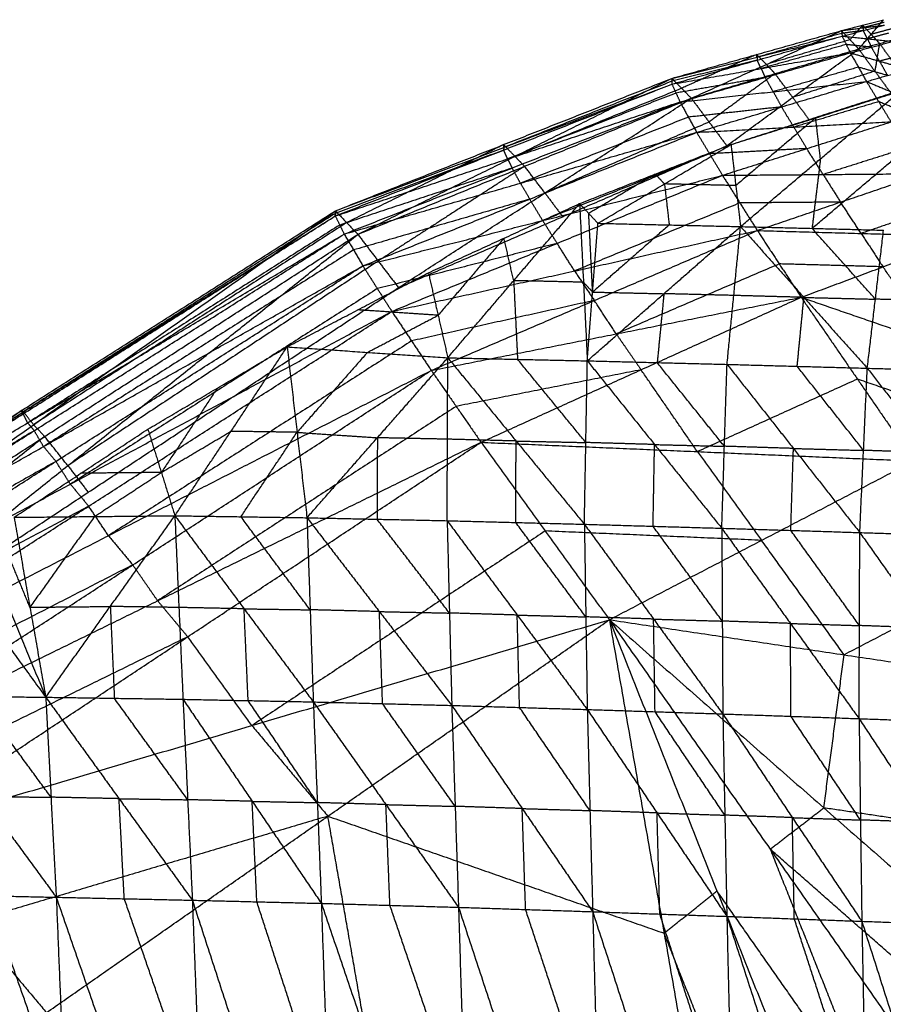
# Model space of a CAD drawing. Header units: millimetres. Extents: x -106 to 110, y -96 to 120.
# Tile 380 of 656: x -66.03 to -60.38, y 91.94 to 98.39. Entities that reach past the tile are written whole.
import ezdxf

# ---------------------------------------------------------------- set-up
doc = ezdxf.new("R2010")
doc.units = ezdxf.units.MM
doc.header["$MEASUREMENT"] = 0
doc.layers.add('Default', color=7, linetype='Continuous', true_color=0x000000)

msp = doc.modelspace()

# ---------------------------------------------------------------- linework, layer by layer
at = {"layer": 'Default'}
for points in [[(-60.6581, 98.3183, 12.8695), (-60.5202, 98.3541, 12.9201), (-60.3822, 98.3898, 12.9707)], [(-60.5458, 98.1982, 12.425), (-60.464, 98.294, 12.6978), (-60.3822, 98.3898, 12.9707)], [(-60.3795, 98.3723, 13.0855), (-60.4485, 98.3544, 13.0602), (-60.5175, 98.3366, 13.0349)], [(-61.7676, 98.0056, 12.4833), (-61.2129, 98.162, 12.6764), (-60.6581, 98.3183, 12.8695)], [(-61.6405, 97.8758, 11.963), (-61.1493, 98.0971, 12.4162), (-60.6581, 98.3183, 12.8695)], [(-60.6559, 98.3003, 12.9915), (-60.9333, 98.2222, 12.8949), (-61.2107, 98.144, 12.7983)], [(-60.6581, 98.3183, 12.8695), (-60.5175, 98.3366, 13.0349), (-60.3769, 98.3548, 13.2002)], [(-60.6581, 98.3183, 12.8695), (-60.6559, 98.3003, 12.9915), (-60.6537, 98.2823, 13.1134)], [(-60.6581, 98.3183, 12.8695), (-60.602, 98.2583, 12.6472), (-60.5458, 98.1982, 12.425)], [(-60.5153, 98.3185, 13.1568), (-60.5856, 98.3094, 13.0741), (-60.6559, 98.3003, 12.9915)], [(-60.6537, 98.2823, 13.1134), (-60.5153, 98.3185, 13.1568), (-60.3769, 98.3548, 13.2002)], [(-60.5202, 98.3541, 12.9201), (-60.5611, 98.3062, 12.7837), (-60.602, 98.2583, 12.6472)], [(-60.464, 98.294, 12.6978), (-60.4921, 98.324, 12.809), (-60.5202, 98.3541, 12.9201)], [(-60.5175, 98.3366, 13.0349), (-60.5188, 98.3453, 12.9775), (-60.5202, 98.3541, 12.9201)], [(-60.5175, 98.3366, 13.0349), (-60.5164, 98.3275, 13.0958), (-60.5153, 98.3185, 13.1568)], [(-60.4886, 98.2648, 13.2691), (-60.502, 98.2916, 13.2129), (-60.5153, 98.3185, 13.1568)], [(-60.3503, 98.301, 13.3125), (-60.4194, 98.2829, 13.2908), (-60.4886, 98.2648, 13.2691)], [(-60.3277, 98.3305, 12.7584), (-60.3958, 98.3123, 12.7281), (-60.464, 98.294, 12.6978)], [(-60.464, 98.294, 12.6978), (-60.4368, 98.2643, 12.5917), (-60.4095, 98.2347, 12.4855)], [(-61.7676, 98.0056, 12.4833), (-61.2107, 98.144, 12.7983), (-60.6537, 98.2823, 13.1134)], [(-61.767, 97.9679, 12.7825), (-61.2103, 98.1251, 12.9479), (-60.6537, 98.2823, 13.1134)], [(-60.6271, 98.2274, 13.2339), (-60.9054, 98.1488, 13.1512), (-61.1838, 98.0702, 13.0684)], [(-60.602, 98.2583, 12.6472), (-60.8756, 98.1777, 12.5317), (-61.1493, 98.0971, 12.4162)], [(-60.6537, 98.2823, 13.1134), (-60.6271, 98.2274, 13.2339), (-60.6005, 98.1725, 13.3544)], [(-60.6537, 98.2823, 13.1134), (-60.4886, 98.2648, 13.2691), (-60.3236, 98.2472, 13.4247)], [(-60.4621, 98.2098, 13.3896), (-60.5446, 98.2186, 13.3117), (-60.6271, 98.2274, 13.2339)], [(-60.6005, 98.1725, 13.3544), (-60.4621, 98.2098, 13.3896), (-60.3236, 98.2472, 13.4247)], [(-60.5458, 98.1982, 12.425), (-60.4095, 98.2347, 12.4855), (-60.2732, 98.2712, 12.5461)], [(-60.4886, 98.2648, 13.2691), (-60.4754, 98.2373, 13.3293), (-60.4621, 98.2098, 13.3896)], [(-60.4095, 98.2347, 12.4855), (-60.4247, 98.1439, 12.3654), (-60.4399, 98.0531, 12.2452)], [(-60.3035, 98.0897, 12.3058), (-60.3565, 98.1622, 12.3957), (-60.4095, 98.2347, 12.4855)], [(-61.767, 97.9679, 12.7825), (-61.1838, 98.0702, 13.0684), (-60.6005, 98.1725, 13.3544)], [(-61.7143, 97.8513, 13.0874), (-61.1574, 98.0119, 13.2209), (-60.6005, 98.1725, 13.3544)], [(-61.6405, 97.8758, 11.963), (-61.0932, 98.037, 12.194), (-60.5458, 98.1982, 12.425)], [(-61.4084, 97.5642, 11.5693), (-60.9771, 97.8812, 11.9971), (-60.5458, 98.1982, 12.425)], [(-60.6005, 98.1725, 13.3544), (-60.5476, 98.079, 13.4648), (-60.4948, 97.9855, 13.5751)], [(-60.6005, 98.1725, 13.3544), (-60.4096, 98.1182, 13.491), (-60.2186, 98.0639, 13.6276)], [(-60.5458, 98.1982, 12.425), (-60.4399, 98.0531, 12.2452), (-60.3339, 97.9081, 12.0655)], [(-60.4096, 98.1182, 13.491), (-60.4358, 98.164, 13.4403), (-60.4621, 98.2098, 13.3896)], [(-61.2103, 98.1251, 12.9479), (-61.4888, 98.0559, 12.7904), (-61.7673, 97.9868, 12.6329)], [(-61.2129, 98.162, 12.6764), (-61.4585, 98.0514, 12.4497), (-61.7041, 97.9407, 12.2231)], [(-61.1493, 98.0971, 12.4162), (-61.1811, 98.1295, 12.5463), (-61.2129, 98.162, 12.6764)], [(-61.2107, 98.144, 12.7983), (-61.2118, 98.153, 12.7374), (-61.2129, 98.162, 12.6764)], [(-61.2107, 98.144, 12.7983), (-61.2105, 98.1345, 12.8731), (-61.2103, 98.1251, 12.9479)], [(-61.1838, 98.0702, 13.0684), (-61.197, 98.0976, 13.0082), (-61.2103, 98.1251, 12.9479)], [(-60.2711, 98.1555, 13.5261), (-60.3403, 98.1369, 13.5086), (-60.4096, 98.1182, 13.491)], [(-60.4096, 98.1182, 13.491), (-60.3831, 98.0714, 13.5462), (-60.3567, 98.0247, 13.6013)], [(-61.0932, 98.037, 12.194), (-61.3088, 97.8785, 11.9801), (-61.5244, 97.72, 11.7661)], [(-61.1838, 98.0702, 13.0684), (-61.1706, 98.041, 13.1447), (-61.1574, 98.0119, 13.2209)], [(-61.1493, 98.0971, 12.4162), (-61.1212, 98.067, 12.3051), (-61.0932, 98.037, 12.194)], [(-60.5476, 98.079, 13.4648), (-60.8261, 97.9987, 13.398), (-61.1045, 97.9184, 13.3312)], [(-60.9771, 97.8812, 11.9971), (-61.0351, 97.9591, 12.0955), (-61.0932, 98.037, 12.194)], [(-60.4399, 98.0531, 12.2452), (-60.7085, 97.9672, 12.1212), (-60.9771, 97.8812, 11.9971)], [(-60.3567, 98.0247, 13.6013), (-60.4522, 98.0519, 13.533), (-60.5476, 98.079, 13.4648)], [(-60.4948, 97.9855, 13.5751), (-60.3567, 98.0247, 13.6013), (-60.2186, 98.0639, 13.6276)], [(-63.9685, 97.1385, 11.8915), (-62.8681, 97.572, 12.1874), (-61.7676, 98.0056, 12.4833)], [(-63.8217, 96.9845, 11.2488), (-62.7947, 97.4951, 11.866), (-61.7676, 98.0056, 12.4833)], [(-61.7673, 97.9868, 12.6329), (-62.3175, 97.77, 12.4849), (-62.8678, 97.5532, 12.337)], [(-61.7676, 98.0056, 12.4833), (-61.7673, 97.9868, 12.6329), (-61.767, 97.9679, 12.7825)], [(-61.7676, 98.0056, 12.4833), (-61.7041, 97.9407, 12.2231), (-61.6405, 97.8758, 11.963)], [(-61.1574, 98.0119, 13.2209), (-61.449, 97.9608, 13.0779), (-61.7407, 97.9096, 12.9349)], [(-61.7143, 97.8513, 13.0874), (-61.1045, 97.9184, 13.3312), (-60.4948, 97.9855, 13.5751)], [(-61.6051, 97.6525, 13.3768), (-61.0499, 97.819, 13.4759), (-60.4948, 97.9855, 13.5751)], [(-61.1045, 97.9184, 13.3312), (-61.131, 97.9652, 13.2761), (-61.1574, 98.0119, 13.2209)], [(-60.4948, 97.9855, 13.5751), (-60.4146, 97.8534, 13.6658), (-60.3344, 97.7212, 13.7565)], [(-60.4948, 97.9855, 13.5751), (-60.2774, 97.895, 13.6831), (-60.0601, 97.8045, 13.7912)], [(-63.9694, 97.1051, 12.279), (-62.8682, 97.5365, 12.5307), (-61.767, 97.9679, 12.7825)], [(-63.9685, 97.1385, 11.8915), (-62.8678, 97.5532, 12.337), (-61.767, 97.9679, 12.7825)], [(-61.7407, 97.9096, 12.9349), (-62.2913, 97.6939, 12.8091), (-62.8419, 97.4782, 12.6832)], [(-61.7041, 97.9407, 12.2231), (-62.2494, 97.7179, 12.0446), (-62.7947, 97.4951, 11.866)], [(-61.767, 97.9679, 12.7825), (-61.7407, 97.9096, 12.9349), (-61.7143, 97.8513, 13.0874)], [(-61.4084, 97.5642, 11.5693), (-60.8711, 97.7361, 11.8174), (-60.3339, 97.9081, 12.0655)], [(-61.3807, 97.5723, 11.5832), (-60.8268, 97.7473, 11.8412), (-60.273, 97.9223, 12.0992)], [(-61.3185, 97.0356, 10.5996), (-60.7957, 97.4789, 11.3494), (-60.273, 97.9223, 12.0992)], [(-61.1045, 97.9184, 13.3312), (-61.0772, 97.8687, 13.4036), (-61.0499, 97.819, 13.4759)], [(-63.9694, 97.1051, 12.279), (-62.8419, 97.4782, 12.6832), (-61.7143, 97.8513, 13.0874)], [(-63.9114, 96.9865, 12.6856), (-62.8129, 97.4189, 12.8865), (-61.7143, 97.8513, 13.0874)], [(-63.8217, 96.9845, 11.2488), (-62.7311, 97.4302, 11.6059), (-61.6405, 97.8758, 11.963)], [(-63.5556, 96.6357, 10.7985), (-62.5981, 97.2557, 11.3807), (-61.6405, 97.8758, 11.963)], [(-61.7143, 97.8513, 13.0874), (-61.6597, 97.7519, 13.2321), (-61.6051, 97.6525, 13.3768)], [(-61.6405, 97.8758, 11.963), (-61.5244, 97.72, 11.7661), (-61.4084, 97.5642, 11.5693)], [(-60.9771, 97.8812, 11.9971), (-60.9241, 97.8087, 11.9073), (-60.8711, 97.7361, 11.8174)], [(-60.4146, 97.8534, 13.6658), (-60.6922, 97.7701, 13.6162), (-60.9698, 97.6869, 13.5666)], [(-60.1972, 97.7629, 13.7739), (-60.3059, 97.8081, 13.7198), (-60.4146, 97.8534, 13.6658)], [(-61.0499, 97.819, 13.4759), (-61.3548, 97.7855, 13.354), (-61.6597, 97.7519, 13.2321)], [(-60.9698, 97.6869, 13.5666), (-61.0099, 97.753, 13.5213), (-61.0499, 97.819, 13.4759)], [(-61.6597, 97.7519, 13.2321), (-62.209, 97.5357, 13.1316), (-62.7583, 97.3195, 13.0312)], [(-61.5244, 97.72, 11.7661), (-62.0612, 97.4879, 11.5734), (-62.5981, 97.2557, 11.3807)], [(-61.6051, 97.6525, 13.3768), (-60.9698, 97.6869, 13.5666), (-60.3344, 97.7212, 13.7565)], [(-61.4369, 97.3712, 13.6271), (-60.8856, 97.5462, 13.6918), (-60.3344, 97.7212, 13.7565)], [(-60.8268, 97.7473, 11.8412), (-61.0882, 97.5256, 11.4663), (-61.3496, 97.3039, 11.0914)], [(-60.7957, 97.4789, 11.3494), (-60.8113, 97.6131, 11.5953), (-60.8268, 97.7473, 11.8412)], [(-63.9114, 96.9865, 12.6856), (-62.7583, 97.3195, 13.0312), (-61.6051, 97.6525, 13.3768)], [(-63.7892, 96.7785, 13.0837), (-62.6972, 97.2155, 13.2302), (-61.6051, 97.6525, 13.3768)], [(-61.6051, 97.6525, 13.3768), (-61.521, 97.5119, 13.5019), (-61.4369, 97.3712, 13.6271)], [(-60.9698, 97.6869, 13.5666), (-60.9277, 97.6165, 13.6292), (-60.8856, 97.5462, 13.6918)], [(-62.8682, 97.5365, 12.5307), (-63.4186, 97.3291, 12.308), (-63.969, 97.1218, 12.0852)], [(-62.8681, 97.572, 12.1874), (-63.3816, 97.3168, 11.8787), (-63.8951, 97.0615, 11.5701)], [(-63.5556, 96.6357, 10.7985), (-62.482, 97.0999, 11.1839), (-61.4084, 97.5642, 11.5693)], [(-62.8678, 97.5532, 12.337), (-62.868, 97.5448, 12.4339), (-62.8682, 97.5365, 12.5307)], [(-62.8419, 97.4782, 12.6832), (-62.855, 97.5073, 12.607), (-62.8682, 97.5365, 12.5307)], [(-62.7947, 97.4951, 11.866), (-62.8314, 97.5336, 12.0267), (-62.8681, 97.572, 12.1874)], [(-62.8678, 97.5532, 12.337), (-62.8679, 97.5626, 12.2622), (-62.8681, 97.572, 12.1874)], [(-62.3713, 97.1859, 11.1898), (-61.876, 97.3791, 11.3865), (-61.3807, 97.5723, 11.5832)], [(-62.2515, 97.0571, 10.9427), (-61.8161, 97.3147, 11.2629), (-61.3807, 97.5723, 11.5832)], [(-60.8856, 97.5462, 13.6918), (-61.2033, 97.529, 13.5969), (-61.521, 97.5119, 13.5019)], [(-61.3807, 97.5723, 11.5832), (-61.3496, 97.3039, 11.0914), (-61.3185, 97.0356, 10.5996)], [(-60.778, 97.3765, 13.7536), (-60.8318, 97.4614, 13.7227), (-60.8856, 97.5462, 13.6918)], [(-60.2268, 97.5515, 13.8183), (-60.5024, 97.464, 13.7859), (-60.778, 97.3765, 13.7536)], [(-62.8419, 97.4782, 12.6832), (-62.8274, 97.4486, 12.7848), (-62.8129, 97.4189, 12.8865)], [(-62.7947, 97.4951, 11.866), (-62.7629, 97.4626, 11.7359), (-62.7311, 97.4302, 11.6059)], [(-61.521, 97.5119, 13.5019), (-62.067, 97.2933, 13.4287), (-62.613, 97.0748, 13.3554)], [(-60.7957, 97.4789, 11.3494), (-60.8233, 97.2514, 10.8896), (-60.8508, 97.0238, 10.4298)], [(-60.8508, 97.0238, 10.4298), (-60.5894, 97.2455, 10.8047), (-60.328, 97.4672, 11.1796)], [(-62.8129, 97.4189, 12.8865), (-63.3766, 97.2323, 12.6844), (-63.9404, 97.0458, 12.4823)], [(-62.7311, 97.4302, 11.6059), (-63.2099, 97.1201, 11.3148), (-63.6887, 96.8101, 11.0236)], [(-62.7583, 97.3195, 13.0312), (-62.7856, 97.3692, 12.9588), (-62.8129, 97.4189, 12.8865)], [(-62.5981, 97.2557, 11.3807), (-62.6646, 97.343, 11.4933), (-62.7311, 97.4302, 11.6059)], [(-63.7892, 96.7785, 13.0837), (-62.613, 97.0748, 13.3554), (-61.4369, 97.3712, 13.6271)], [(-63.5997, 96.4803, 13.4426), (-62.5183, 96.9257, 13.5348), (-61.4369, 97.3712, 13.6271)], [(-61.876, 97.3791, 11.3865), (-62.0937, 97.2503, 11.2263), (-62.3114, 97.1215, 11.0662)], [(-61.8161, 97.3147, 11.2629), (-61.846, 97.3469, 11.3247), (-61.876, 97.3791, 11.3865)], [(-61.4369, 97.3712, 13.6271), (-60.778, 97.3765, 13.7536), (-60.1192, 97.3818, 13.8801)], [(-61.4369, 97.3712, 13.6271), (-61.3228, 97.1904, 13.721), (-61.2087, 97.0096, 13.815)], [(-61.2087, 97.0096, 13.815), (-60.6639, 97.1957, 13.8475), (-60.1192, 97.3818, 13.8801)], [(-60.778, 97.3765, 13.7536), (-60.721, 97.2861, 13.8006), (-60.6639, 97.1957, 13.8475)], [(-62.7583, 97.3195, 13.0312), (-62.7277, 97.2675, 13.1307), (-62.6972, 97.2155, 13.2302)], [(-61.8161, 97.3147, 11.2629), (-61.8005, 97.1805, 11.017), (-61.785, 97.0463, 10.7712)], [(-61.3496, 97.3039, 11.0914), (-61.5828, 97.3093, 11.1772), (-61.8161, 97.3147, 11.2629)], [(-62.6972, 97.2155, 13.2302), (-63.2738, 97.049, 13.0574), (-63.8503, 96.8825, 12.8846)], [(-62.613, 97.0748, 13.3554), (-62.6551, 97.1452, 13.2928), (-62.6972, 97.2155, 13.2302)], [(-62.5981, 97.2557, 11.3807), (-62.54, 97.1778, 11.2823), (-62.482, 97.0999, 11.1839)], [(-60.6639, 97.1957, 13.8475), (-60.9934, 97.193, 13.7843), (-61.3228, 97.1904, 13.721)], [(-60.5296, 96.9907, 13.8721), (-60.5968, 97.0932, 13.8598), (-60.6639, 97.1957, 13.8475)], [(-68.0677, 94.5297, 11.3812), (-66.0181, 95.8341, 11.6363), (-63.9685, 97.1385, 11.8915)], [(-67.919, 94.339, 10.636), (-65.9438, 95.7387, 11.2638), (-63.9685, 97.1385, 11.8915)], [(-63.9694, 97.1051, 12.279), (-63.969, 97.1218, 12.0852), (-63.9685, 97.1385, 11.8915)], [(-63.9685, 97.1385, 11.8915), (-63.8951, 97.0615, 11.5701), (-63.8217, 96.9845, 11.2488)], [(-63.3602, 96.7328, 10.8576), (-62.8657, 96.9593, 11.0237), (-62.3713, 97.1859, 11.1898)], [(-63.2335, 96.1768, 10.1443), (-62.8024, 96.6814, 10.667), (-62.3713, 97.1859, 11.1898)], [(-61.3228, 97.1904, 13.721), (-61.8635, 96.9677, 13.6749), (-62.4042, 96.7449, 13.6288)], [(-62.3713, 97.1859, 11.1898), (-62.346, 96.6713, 10.4975), (-62.3207, 96.1567, 9.8051)], [(-62.3713, 97.1859, 11.1898), (-62.3114, 97.1215, 11.0662), (-62.2515, 97.0571, 10.9427)], [(-59.9848, 97.1768, 13.9047), (-60.2572, 97.0838, 13.8884), (-60.5296, 96.9907, 13.8721)], [(-68.0677, 94.5297, 11.3812), (-66.0186, 95.8174, 11.8301), (-63.9694, 97.1051, 12.279)], [(-68.0526, 94.5145, 11.8439), (-66.011, 95.8098, 12.0615), (-63.9694, 97.1051, 12.279)], [(-63.969, 97.1218, 12.0852), (-64.9938, 96.4696, 11.9577), (-66.0186, 95.8174, 11.8301)], [(-63.9694, 97.1051, 12.279), (-63.9404, 97.0458, 12.4823), (-63.9114, 96.9865, 12.6856)], [(-62.613, 97.0748, 13.3554), (-62.5657, 97.0003, 13.4451), (-62.5183, 96.9257, 13.5348)], [(-62.2861, 96.6069, 10.3739), (-62.2987, 96.8642, 10.7201), (-62.3114, 97.1215, 11.0662)], [(-63.9404, 97.0458, 12.4823), (-64.9612, 96.3981, 12.3735), (-65.982, 95.7505, 12.2648)], [(-63.8951, 97.0615, 11.5701), (-64.9194, 96.4001, 11.4169), (-65.9438, 95.7387, 11.2638)], [(-63.5997, 96.4803, 13.4426), (-62.4042, 96.7449, 13.6288), (-61.2087, 97.0096, 13.815)], [(-63.3417, 96.0938, 13.731), (-62.2752, 96.5517, 13.773), (-61.2087, 97.0096, 13.815)], [(-62.3207, 96.1567, 9.8051), (-62.2861, 96.6069, 10.3739), (-62.2515, 97.0571, 10.9427)], [(-62.3207, 96.1567, 9.8051), (-61.8196, 96.5961, 10.2024), (-61.3185, 97.0356, 10.5996)], [(-61.785, 97.0463, 10.7712), (-62.0355, 96.8266, 10.5725), (-62.2861, 96.6069, 10.3739)], [(-62.2515, 97.0571, 10.9427), (-61.785, 97.0463, 10.7712), (-61.3185, 97.0356, 10.5996)], [(-61.4067, 96.1336, 9.4714), (-61.3626, 96.5846, 10.0355), (-61.3185, 97.0356, 10.5996)], [(-61.3185, 97.0356, 10.5996), (-60.9038, 96.572, 9.8706), (-60.4892, 96.1084, 9.1416)], [(-61.3185, 97.0356, 10.5996), (-60.8508, 97.0238, 10.4298), (-60.383, 97.012, 10.26)], [(-61.2087, 97.0096, 13.815), (-61.0653, 96.7911, 13.867), (-60.9219, 96.5726, 13.919)], [(-61.2087, 97.0096, 13.815), (-60.5296, 96.9907, 13.8721), (-59.8504, 96.9718, 13.9293)], [(-60.4361, 96.5602, 9.7008), (-60.6434, 96.792, 10.0653), (-60.8508, 97.0238, 10.4298)], [(-60.4892, 96.1084, 9.1416), (-60.4361, 96.5602, 9.7008), (-60.383, 97.012, 10.26)], [(-68.0526, 94.5145, 11.8439), (-65.982, 95.7505, 12.2648), (-63.9114, 96.9865, 12.6856)], [(-67.9667, 94.4126, 12.3374), (-65.9391, 95.6995, 12.5115), (-63.9114, 96.9865, 12.6856)], [(-67.919, 94.339, 10.636), (-65.8704, 95.6618, 10.9424), (-63.8217, 96.9845, 11.2488)], [(-67.6165, 93.9565, 10.1416), (-65.7191, 95.4705, 10.6952), (-63.8217, 96.9845, 11.2488)], [(-63.9114, 96.9865, 12.6856), (-63.8503, 96.8825, 12.8846), (-63.7892, 96.7785, 13.0837)], [(-63.8217, 96.9845, 11.2488), (-63.6887, 96.8101, 11.0236), (-63.5556, 96.6357, 10.7985)], [(-62.8657, 96.9593, 11.0237), (-63.0813, 96.7071, 10.7623), (-63.2969, 96.4548, 10.5009)], [(-62.8024, 96.6814, 10.667), (-62.8341, 96.8203, 10.8453), (-62.8657, 96.9593, 11.0237)], [(-60.9219, 96.5726, 13.919), (-60.3862, 96.7722, 13.9241), (-59.8504, 96.9718, 13.9293)], [(-60.5296, 96.9907, 13.8721), (-60.4579, 96.8814, 13.8981), (-60.3862, 96.7722, 13.9241)], [(-63.8503, 96.8825, 12.8846), (-64.8641, 96.239, 12.7976), (-65.878, 95.5956, 12.7106)], [(-62.5183, 96.9257, 13.5348), (-63.1064, 96.7776, 13.399), (-63.6945, 96.6294, 13.2631)], [(-62.4042, 96.7449, 13.6288), (-62.4612, 96.8353, 13.5818), (-62.5183, 96.9257, 13.5348)], [(-63.6887, 96.8101, 11.0236), (-64.7039, 96.1403, 10.8594), (-65.7191, 95.4705, 10.6952)], [(-67.9667, 94.4126, 12.3374), (-65.878, 95.5956, 12.7106), (-63.7892, 96.7785, 13.0837)], [(-67.8051, 94.2186, 12.8289), (-65.7971, 95.4986, 12.9563), (-63.7892, 96.7785, 13.0837)], [(-63.7892, 96.7785, 13.0837), (-63.6945, 96.6294, 13.2631), (-63.5997, 96.4803, 13.4426)], [(-62.4042, 96.7449, 13.6288), (-62.3397, 96.6483, 13.7009), (-62.2752, 96.5517, 13.773)], [(-61.0653, 96.7911, 13.867), (-61.5986, 96.5621, 13.846), (-62.1318, 96.3332, 13.825)], [(-60.3862, 96.7722, 13.9241), (-60.7257, 96.7817, 13.8956), (-61.0653, 96.7911, 13.867)], [(-60.044, 96.2698, 13.8388), (-60.2151, 96.521, 13.8815), (-60.3862, 96.7722, 13.9241)], [(-64.2846, 96.2477, 10.6009), (-63.8224, 96.4902, 10.7292), (-63.3602, 96.7328, 10.8576)], [(-63.3602, 96.7328, 10.8576), (-63.2969, 96.4548, 10.5009), (-63.2335, 96.1768, 10.1443)], [(-62.8024, 96.6814, 10.667), (-62.7898, 96.424, 10.3209), (-62.7771, 96.1667, 9.9747)], [(-62.346, 96.6713, 10.4975), (-62.5742, 96.6763, 10.5822), (-62.8024, 96.6814, 10.667)], [(-67.6165, 93.9565, 10.1416), (-65.586, 95.2961, 10.4701), (-63.5556, 96.6357, 10.7985)], [(-63.6945, 96.6294, 13.2631), (-64.6984, 95.9894, 13.1994), (-65.7024, 95.3494, 13.1357)], [(-62.346, 96.6713, 10.4975), (-62.316, 96.6391, 10.4357), (-62.2861, 96.6069, 10.3739)], [(-62.2752, 96.5517, 13.773), (-62.873, 96.4193, 13.6799), (-63.4707, 96.287, 13.5868)], [(-63.3417, 96.0938, 13.731), (-62.1318, 96.3332, 13.825), (-60.9219, 96.5726, 13.919)], [(-63.0162, 95.6236, 13.9202), (-61.969, 96.0981, 13.9196), (-60.9219, 96.5726, 13.919)], [(-62.2861, 96.6069, 10.3739), (-62.0528, 96.6015, 10.2881), (-61.8196, 96.5961, 10.2024)], [(-62.1318, 96.3332, 13.825), (-62.2035, 96.4424, 13.799), (-62.2752, 96.5517, 13.773)], [(-61.8196, 96.5961, 10.2024), (-61.8416, 96.3706, 9.9203), (-61.8637, 96.1451, 9.6383)], [(-61.3626, 96.5846, 10.0355), (-61.5911, 96.5903, 10.119), (-61.8196, 96.5961, 10.2024)], [(-60.9038, 96.572, 9.8706), (-61.1332, 96.5783, 9.9531), (-61.3626, 96.5846, 10.0355)], [(-60.9479, 96.121, 9.3065), (-60.9259, 96.3465, 9.5886), (-60.9038, 96.572, 9.8706)], [(-60.9219, 96.5726, 13.919), (-60.5536, 96.0369, 13.867), (-60.1853, 95.5012, 13.815)], [(-60.9219, 96.5726, 13.919), (-60.044, 96.2698, 13.8388), (-59.166, 95.967, 13.7585)], [(-60.9038, 96.572, 9.8706), (-60.67, 96.5661, 9.7857), (-60.4361, 96.5602, 9.7008)], [(-59.9765, 96.5469, 9.538), (-60.2063, 96.5536, 9.6194), (-60.4361, 96.5602, 9.7008)], [(-63.2969, 96.4548, 10.5009), (-63.5596, 96.4725, 10.6151), (-63.8224, 96.4902, 10.7292)], [(-67.8051, 94.2186, 12.8289), (-65.7024, 95.3494, 13.1357), (-63.5997, 96.4803, 13.4426)], [(-67.5652, 93.9303, 13.2812), (-65.5825, 95.2053, 13.3619), (-63.5997, 96.4803, 13.4426)], [(-63.7591, 96.2122, 10.3726), (-63.528, 96.3335, 10.4368), (-63.2969, 96.4548, 10.5009)], [(-63.5997, 96.4803, 13.4426), (-63.4707, 96.287, 13.5868), (-63.3417, 96.0938, 13.731)], [(-62.1318, 96.3332, 13.825), (-62.0504, 96.2157, 13.8723), (-61.969, 96.0981, 13.9196)], [(-63.4707, 96.287, 13.5868), (-64.4621, 95.6495, 13.5464), (-65.4535, 95.012, 13.5061)], [(-65.1958, 95.7092, 10.3999), (-64.7402, 95.9785, 10.5004), (-64.2846, 96.2477, 10.6009)], [(-65.019, 95.1428, 9.8515), (-64.6518, 95.6952, 10.2262), (-64.2846, 96.2477, 10.6009)], [(-64.2846, 96.2477, 10.6009), (-64.2197, 95.6887, 10.059), (-64.1547, 95.1297, 9.5171)], [(-64.2846, 96.2477, 10.6009), (-63.7591, 96.2122, 10.3726), (-63.2335, 96.1768, 10.1443)], [(-63.7591, 96.2122, 10.3726), (-63.9894, 95.9505, 10.2158), (-64.2197, 95.6887, 10.059)], [(-64.1547, 95.1297, 9.5171), (-63.6941, 95.6532, 9.8307), (-63.2335, 96.1768, 10.1443)], [(-63.2378, 95.1104, 9.1715), (-63.2357, 95.6436, 9.6579), (-63.2335, 96.1768, 10.1443)], [(-63.2335, 96.1768, 10.1443), (-62.7868, 95.6319, 9.4926), (-62.34, 95.0871, 8.841)], [(-63.2335, 96.1768, 10.1443), (-62.7771, 96.1667, 9.9747), (-62.3207, 96.1567, 9.8051)], [(-62.3303, 95.6219, 9.3231), (-62.5537, 95.8943, 9.6489), (-62.7771, 96.1667, 9.9747)], [(-62.34, 95.0871, 8.841), (-62.3303, 95.6219, 9.3231), (-62.3207, 96.1567, 9.8051)], [(-62.3207, 96.1567, 9.8051), (-61.881, 95.6088, 9.1612), (-61.4412, 95.0609, 8.5173)], [(-62.3207, 96.1567, 9.8051), (-61.8637, 96.1451, 9.6383), (-61.4067, 96.1336, 9.4714)], [(-61.424, 95.5973, 8.9943), (-61.6438, 95.8712, 9.3163), (-61.8637, 96.1451, 9.6383)], [(-61.4412, 95.0609, 8.5173), (-61.424, 95.5973, 8.9943), (-61.4067, 96.1336, 9.4714)], [(-61.4067, 96.1336, 9.4714), (-60.9725, 95.5832, 8.8348), (-60.5383, 95.0327, 8.1981)], [(-61.4067, 96.1336, 9.4714), (-60.9479, 96.121, 9.3065), (-60.4892, 96.1084, 9.1416)], [(-60.5137, 95.5705, 8.6699), (-60.7308, 95.8458, 8.9882), (-60.9479, 96.121, 9.3065)], [(-60.5383, 95.0327, 8.1981), (-60.5137, 95.5705, 8.6699), (-60.4892, 96.1084, 9.1416)], [(-60.4892, 96.1084, 9.1416), (-60.0624, 95.5559, 8.5129), (-59.6356, 95.0035, 7.8842)], [(-60.4892, 96.1084, 9.1416), (-60.0296, 96.0951, 8.9788), (-59.57, 96.0818, 8.816)], [(-67.5652, 93.9303, 13.2812), (-65.4535, 95.012, 13.5061), (-63.3417, 96.0938, 13.731)], [(-67.2473, 93.5485, 13.6563), (-65.2945, 94.8211, 13.6936), (-63.3417, 96.0938, 13.731)], [(-63.3417, 96.0938, 13.731), (-63.179, 95.8587, 13.8256), (-63.0162, 95.6236, 13.9202)], [(-61.969, 96.0981, 13.9196), (-62.574, 95.9784, 13.8726), (-63.179, 95.8587, 13.8256)], [(-61.6007, 95.5624, 13.8676), (-61.7849, 95.8303, 13.8936), (-61.969, 96.0981, 13.9196)], [(-60.5536, 96.0369, 13.867), (-61.0772, 95.7997, 13.8673), (-61.6007, 95.5624, 13.8676)], [(-59.6757, 95.7341, 13.7868), (-60.1146, 95.8855, 13.8269), (-60.5536, 96.0369, 13.867)], [(-64.7402, 95.9785, 10.5004), (-64.9238, 95.7022, 10.313), (-65.1074, 95.426, 10.1257)], [(-63.179, 95.8587, 13.8256), (-64.1553, 95.2224, 13.8069), (-65.1317, 94.5861, 13.7883)], [(-66.011, 95.8098, 12.0615), (-67.0356, 95.1659, 11.837), (-68.0602, 94.5221, 11.6126)], [(-66.0181, 95.8341, 11.6363), (-67.0058, 95.1342, 11.3225), (-67.9934, 94.4344, 11.0086)], [(-66.0186, 95.8174, 11.8301), (-66.0184, 95.8257, 11.7332), (-66.0181, 95.8341, 11.6363)], [(-66.0186, 95.8174, 11.8301), (-66.0148, 95.8136, 11.9458), (-66.011, 95.8098, 12.0615)], [(-65.9438, 95.7387, 11.2638), (-65.981, 95.7864, 11.45), (-66.0181, 95.8341, 11.6363)], [(-65.982, 95.7505, 12.2648), (-65.9965, 95.7801, 12.1631), (-66.011, 95.8098, 12.0615)], [(-65.982, 95.7505, 12.2648), (-65.9605, 95.725, 12.3881), (-65.9391, 95.6995, 12.5115)], [(-65.9438, 95.7387, 11.2638), (-65.9071, 95.7003, 11.1031), (-65.8704, 95.6618, 10.9424)], [(-65.9391, 95.6995, 12.5115), (-66.9744, 95.0815, 12.3011), (-68.0097, 94.4635, 12.0907)], [(-65.8704, 95.6618, 10.9424), (-66.8191, 94.9048, 10.6656), (-67.7677, 94.1478, 10.3888)], [(-66.0706, 95.1324, 10.2585), (-65.6332, 95.4208, 10.3292), (-65.1958, 95.7092, 10.3999)], [(-65.878, 95.5956, 12.7106), (-65.9085, 95.6475, 12.611), (-65.9391, 95.6995, 12.5115)], [(-65.7191, 95.4705, 10.6952), (-65.7947, 95.5662, 10.8188), (-65.8704, 95.6618, 10.9424)], [(-65.1958, 95.7092, 10.3999), (-65.1074, 95.426, 10.1257), (-65.019, 95.1428, 9.8515)], [(-65.1074, 95.426, 10.1257), (-64.8796, 95.5606, 10.176), (-64.6518, 95.6952, 10.2262)], [(-64.2197, 95.6887, 10.059), (-64.4357, 95.692, 10.1426), (-64.6518, 95.6952, 10.2262)], [(-64.5868, 95.1362, 9.6843), (-64.4033, 95.4125, 9.8717), (-64.2197, 95.6887, 10.059)], [(-64.2197, 95.6887, 10.059), (-63.9569, 95.671, 9.9448), (-63.6941, 95.6532, 9.8307)], [(-63.6941, 95.6532, 9.8307), (-63.6952, 95.3866, 9.5875), (-63.6963, 95.12, 9.3443)], [(-63.2357, 95.6436, 9.6579), (-63.4649, 95.6484, 9.7443), (-63.6941, 95.6532, 9.8307)], [(-67.2473, 93.5485, 13.6563), (-65.1317, 94.5861, 13.7883), (-63.0162, 95.6236, 13.9202)], [(-66.8536, 93.0768, 13.9191), (-64.9349, 94.3502, 13.9197), (-63.0162, 95.6236, 13.9202)], [(-65.878, 95.5956, 12.7106), (-65.8376, 95.5471, 12.8334), (-65.7971, 95.4986, 12.9563)], [(-62.7868, 95.6319, 9.4926), (-63.0112, 95.6377, 9.5753), (-63.2357, 95.6436, 9.6579)], [(-63.0162, 95.6236, 13.9202), (-62.5964, 95.0428, 13.9185), (-62.1766, 94.4619, 13.9168)], [(-63.0162, 95.6236, 13.9202), (-61.6007, 95.5624, 13.8676), (-60.1853, 95.5012, 13.815)], [(-62.7889, 95.0987, 9.0063), (-62.7878, 95.3653, 9.2494), (-62.7868, 95.6319, 9.4926)], [(-62.7868, 95.6319, 9.4926), (-62.5585, 95.6269, 9.4079), (-62.3303, 95.6219, 9.3231)], [(-61.881, 95.6088, 9.1612), (-62.1056, 95.6153, 9.2421), (-62.3303, 95.6219, 9.3231)], [(-61.8906, 95.074, 8.6791), (-61.8858, 95.3414, 8.9202), (-61.881, 95.6088, 9.1612)], [(-61.881, 95.6088, 9.1612), (-61.6525, 95.603, 9.0778), (-61.424, 95.5973, 8.9943)], [(-60.9725, 95.5832, 8.8348), (-61.1982, 95.5902, 8.9145), (-61.424, 95.5973, 8.9943)], [(-61.6007, 95.5624, 13.8676), (-61.3909, 95.272, 13.8667), (-61.181, 94.9816, 13.8659)], [(-60.9897, 95.0468, 8.3577), (-60.9811, 95.315, 8.5962), (-60.9725, 95.5832, 8.8348)], [(-60.9725, 95.5832, 8.8348), (-60.7431, 95.5769, 8.7523), (-60.5137, 95.5705, 8.6699)], [(-60.0624, 95.5559, 8.5129), (-60.2881, 95.5632, 8.5914), (-60.5137, 95.5705, 8.6699)], [(-65.7971, 95.4986, 12.9563), (-66.8415, 94.9071, 12.7697), (-67.8859, 94.3156, 12.5832)], [(-65.7024, 95.3494, 13.1357), (-65.7498, 95.424, 13.046), (-65.7971, 95.4986, 12.9563)], [(-65.7191, 95.4705, 10.6952), (-65.6526, 95.3833, 10.5826), (-65.586, 95.2961, 10.4701)], [(-62.1766, 94.4619, 13.9168), (-61.181, 94.9816, 13.8659), (-60.1853, 95.5012, 13.815)], [(-62.1766, 94.4619, 13.9168), (-61.181, 94.9816, 13.8659), (-60.1853, 95.5012, 13.815)], [(-65.1074, 95.426, 10.1257), (-65.3703, 95.4234, 10.2274), (-65.6332, 95.4208, 10.3292)], [(-65.5448, 95.1376, 10.055), (-65.3261, 95.2818, 10.0904), (-65.1074, 95.426, 10.1257)], [(-65.7024, 95.3494, 13.1357), (-65.6424, 95.2774, 13.2488), (-65.5825, 95.2053, 13.3619)], [(-65.5825, 95.2053, 13.3619), (-66.6338, 94.6399, 13.2084), (-67.6851, 94.0745, 13.055)], [(-65.4535, 95.012, 13.5061), (-65.518, 95.1087, 13.434), (-65.5825, 95.2053, 13.3619)], [(-66.0706, 95.1324, 10.2585), (-65.5448, 95.1376, 10.055), (-65.019, 95.1428, 9.8515)], [(-65.5448, 95.1376, 10.055), (-65.7559, 94.8406, 9.9411), (-65.9671, 94.5436, 9.8272)], [(-65.8636, 93.9548, 9.3959), (-65.4413, 94.5488, 9.6237), (-65.019, 95.1428, 9.8515)], [(-65.019, 95.1428, 9.8515), (-64.9924, 94.542, 9.4439), (-64.9658, 93.9413, 9.0363)], [(-65.019, 95.1428, 9.8515), (-64.5868, 95.1362, 9.6843), (-64.1547, 95.1297, 9.5171)], [(-65.019, 95.1428, 9.8515), (-64.5661, 94.5335, 9.2797), (-64.1132, 93.9241, 8.7079)], [(-64.134, 94.5269, 9.1125), (-64.3604, 94.8316, 9.3984), (-64.5868, 95.1362, 9.6843)], [(-66.0706, 95.1324, 10.2585), (-65.9671, 94.5436, 9.8272), (-65.8636, 93.9548, 9.3959)], [(-64.1547, 95.1297, 9.5171), (-64.134, 94.5269, 9.1125), (-64.1132, 93.9241, 8.7079)], [(-64.1547, 95.1297, 9.5171), (-63.6963, 95.12, 9.3443), (-63.2378, 95.1104, 9.1715)], [(-64.1547, 95.1297, 9.5171), (-63.6811, 94.5154, 8.9437), (-63.2075, 93.9011, 8.3702)], [(-63.2226, 94.5057, 8.7709), (-63.4594, 94.8129, 9.0576), (-63.6963, 95.12, 9.3443)], [(-63.2378, 95.1104, 9.1715), (-63.2226, 94.5057, 8.7709), (-63.2075, 93.9011, 8.3702)], [(-63.2378, 95.1104, 9.1715), (-62.7889, 95.0987, 9.0063), (-62.34, 95.0871, 8.841)], [(-63.2378, 95.1104, 9.1715), (-62.7795, 94.4924, 8.6103), (-62.3212, 93.8744, 8.0491)], [(-62.3306, 94.4807, 8.4451), (-62.5597, 94.7897, 8.7257), (-62.7889, 95.0987, 9.0063)], [(-62.34, 95.0871, 8.841), (-62.3306, 94.4807, 8.4451), (-62.3212, 93.8744, 8.0491)], [(-62.34, 95.0871, 8.841), (-61.8906, 95.074, 8.6791), (-61.4412, 95.0609, 8.5173)], [(-62.34, 95.0871, 8.841), (-61.8872, 94.4662, 8.2886), (-61.4344, 93.8453, 7.7361)], [(-61.4378, 94.4531, 8.1267), (-61.6642, 94.7636, 8.4029), (-61.8906, 95.074, 8.6791)], [(-65.9671, 94.5436, 9.8272), (-66.0726, 94.8001, 10.0362), (-66.1782, 95.0566, 10.2452)], [(-65.4535, 95.012, 13.5061), (-65.374, 94.9166, 13.5998), (-65.2945, 94.8211, 13.6936)], [(-62.5964, 95.0428, 13.9185), (-63.5558, 94.406, 13.9182), (-64.5151, 93.7693, 13.9179)], [(-61.181, 94.9816, 13.8659), (-61.8887, 95.0122, 13.8922), (-62.5964, 95.0428, 13.9185)], [(-61.5855, 89.2141, 12.0172), (-57.6465, 92.1355, 12.0172), (-53.7075, 95.0568, 12.0172)], [(-61.4412, 95.0609, 8.5173), (-61.4378, 94.4531, 8.1267), (-61.4344, 93.8453, 7.7361)], [(-61.4412, 95.0609, 8.5173), (-60.9921, 94.4377, 7.9728), (-60.5429, 93.8145, 7.4284)], [(-61.4412, 95.0609, 8.5173), (-60.9897, 95.0468, 8.3577), (-60.5383, 95.0327, 8.1981)], [(-60.5406, 94.4236, 7.8132), (-60.7652, 94.7352, 8.0855), (-60.9897, 95.0468, 8.3577)], [(-60.5429, 93.8145, 7.4284), (-60.5406, 94.4236, 7.8132), (-60.5383, 95.0327, 8.1981)], [(-60.5383, 95.0327, 8.1981), (-60.0961, 94.4079, 7.6626), (-59.6539, 93.7831, 7.127)], [(-60.5383, 95.0327, 8.1981), (-60.0869, 95.0181, 8.0411), (-59.6356, 95.0035, 7.8842)], [(-66.2858, 94.9809, 10.2319), (-66.0747, 94.4678, 9.8139), (-65.8636, 93.9548, 9.3959)], [(-60.6406, 94.2323, 13.5307), (-60.9108, 94.6069, 13.6983), (-61.181, 94.9816, 13.8659)], [(-65.2945, 94.8211, 13.6936), (-66.3504, 94.2803, 13.5812), (-67.4063, 93.7394, 13.4687)], [(-66.4991, 94.827, 10.2088), (-66.1814, 94.3909, 9.8023), (-65.8636, 93.9548, 9.3959)], [(-65.1317, 94.5861, 13.7883), (-65.2131, 94.7036, 13.7409), (-65.2945, 94.8211, 13.6936)], [(-59.6449, 94.752, 13.4798), (-60.1427, 94.4922, 13.5052), (-60.6406, 94.2323, 13.5307)], [(-65.1317, 94.5861, 13.7883), (-65.0333, 94.4681, 13.854), (-64.9349, 94.3502, 13.9197)], [(-65.9671, 94.5436, 9.8272), (-65.7042, 94.5462, 9.7254), (-65.4413, 94.5488, 9.6237)], [(-65.4413, 94.5488, 9.6237), (-65.428, 94.2484, 9.4199), (-65.4147, 93.948, 9.2161)], [(-64.9924, 94.542, 9.4439), (-65.2168, 94.5454, 9.5338), (-65.4413, 94.5488, 9.6237)], [(-64.5661, 94.5335, 9.2797), (-64.7792, 94.5377, 9.3618), (-64.9924, 94.542, 9.4439)], [(-64.5395, 93.9327, 8.8721), (-64.5528, 94.2331, 9.0759), (-64.5661, 94.5335, 9.2797)], [(-64.5661, 94.5335, 9.2797), (-64.35, 94.5302, 9.1961), (-64.134, 94.5269, 9.1125)], [(-63.6811, 94.5154, 8.9437), (-63.9075, 94.5212, 9.0281), (-64.134, 94.5269, 9.1125)], [(-63.6603, 93.9126, 8.539), (-63.6707, 94.214, 8.7413), (-63.6811, 94.5154, 8.9437)], [(-63.6811, 94.5154, 8.9437), (-63.4519, 94.5106, 8.8573), (-63.2226, 94.5057, 8.7709)], [(-62.7795, 94.4924, 8.6103), (-63.0011, 94.4991, 8.6906), (-63.2226, 94.5057, 8.7709)], [(-62.7643, 93.8878, 8.2097), (-62.7719, 94.1901, 8.41), (-62.7795, 94.4924, 8.6103)], [(-62.7795, 94.4924, 8.6103), (-62.555, 94.4866, 8.5277), (-62.3306, 94.4807, 8.4451)], [(-66.8536, 93.0768, 13.9191), (-64.5151, 93.7693, 13.9179), (-62.1766, 94.4619, 13.9168)], [(-65.8589, 91.89, 14.0028), (-64.0178, 93.176, 13.9598), (-62.1766, 94.4619, 13.9168)], [(-65.8589, 91.89, 14.0028), (-64.0178, 93.176, 13.9598), (-62.1766, 94.4619, 13.9168)], [(-61.8872, 94.4662, 8.2886), (-62.1089, 94.4735, 8.3668), (-62.3306, 94.4807, 8.4451)], [(-62.1766, 94.4619, 13.9168), (-61.8183, 92.41, 13.1705), (-61.4599, 90.3581, 12.4242)], [(-62.1766, 94.4619, 13.9168), (-61.4725, 92.6865, 13.1705), (-60.7685, 90.9111, 12.4242)], [(-62.1766, 94.4619, 13.9168), (-61.1244, 92.96, 13.1705), (-60.0721, 91.4581, 12.4242)], [(-62.1766, 94.4619, 13.9168), (-60.7738, 93.2304, 13.1705), (-59.3711, 91.999, 12.4242)], [(-62.1766, 94.4619, 13.9168), (-60.6406, 94.2323, 13.5307), (-59.1045, 94.0027, 13.1446)], [(-61.8778, 93.8599, 7.8926), (-61.8825, 94.163, 8.0906), (-61.8872, 94.4662, 8.2886)], [(-61.8872, 94.4662, 8.2886), (-61.6625, 94.4596, 8.2076), (-61.4378, 94.4531, 8.1267)], [(-60.9921, 94.4377, 7.9728), (-61.215, 94.4454, 8.0498), (-61.4378, 94.4531, 8.1267)], [(-60.9887, 93.8299, 7.5823), (-60.9904, 94.1338, 7.7775), (-60.9921, 94.4377, 7.9728)], [(-60.9921, 94.4377, 7.9728), (-60.7663, 94.4306, 7.893), (-60.5406, 94.4236, 7.8132)], [(-60.0961, 94.4079, 7.6626), (-60.3183, 94.4158, 7.7379), (-60.5406, 94.4236, 7.8132)], [(-64.9349, 94.3502, 13.9197), (-65.9927, 93.8314, 13.8537), (-67.0504, 93.3126, 13.7877)], [(-64.5151, 93.7693, 13.9179), (-64.725, 94.0598, 13.9188), (-64.9349, 94.3502, 13.9197)], [(-60.7738, 93.2304, 13.1705), (-60.7072, 93.7314, 13.3506), (-60.6406, 94.2323, 13.5307)], [(-66.7602, 93.9637, 9.7716), (-66.3119, 93.9593, 9.5837), (-65.8636, 93.9548, 9.3959)], [(-66.7602, 93.9637, 9.7716), (-66.2774, 93.3046, 9.247), (-65.7947, 92.6454, 8.7225)], [(-65.8292, 93.3001, 9.0592), (-66.0705, 93.6297, 9.3215), (-66.3119, 93.9593, 9.5837)], [(-65.8636, 93.9548, 9.3959), (-65.8292, 93.3001, 9.0592), (-65.7947, 92.6454, 8.7225)], [(-65.8636, 93.9548, 9.3959), (-65.4147, 93.948, 9.2161), (-64.9658, 93.9413, 9.0363)], [(-65.8636, 93.9548, 9.3959), (-65.3841, 93.2904, 8.8814), (-64.9046, 92.626, 8.367)], [(-64.9352, 93.2836, 8.7016), (-65.175, 93.6158, 8.9589), (-65.4147, 93.948, 9.2161)], [(-64.9658, 93.9413, 9.0363), (-64.9352, 93.2836, 8.7016), (-64.9046, 92.626, 8.367)], [(-64.9658, 93.9413, 9.0363), (-64.5395, 93.9327, 8.8721), (-64.1132, 93.9241, 8.7079)], [(-64.9658, 93.9413, 9.0363), (-64.5132, 93.2733, 8.5408), (-64.0606, 92.6054, 8.0453)], [(-64.0869, 93.2648, 8.3766), (-64.3132, 93.5987, 8.6243), (-64.5395, 93.9327, 8.8721)], [(-64.1132, 93.9241, 8.7079), (-64.0869, 93.2648, 8.3766), (-64.0606, 92.6054, 8.0453)], [(-64.1132, 93.9241, 8.7079), (-63.6603, 93.9126, 8.539), (-63.2075, 93.9011, 8.3702)], [(-64.1132, 93.9241, 8.7079), (-63.6383, 93.2519, 8.212), (-63.1633, 92.5796, 7.7162)], [(-63.1854, 93.2404, 8.0432), (-63.4229, 93.5765, 8.2911), (-63.6603, 93.9126, 8.539)], [(-63.2075, 93.9011, 8.3702), (-63.1854, 93.2404, 8.0432), (-63.1633, 92.5796, 7.7162)], [(-63.2075, 93.9011, 8.3702), (-62.7643, 93.8878, 8.2097), (-62.3212, 93.8744, 8.0491)], [(-63.2075, 93.9011, 8.3702), (-62.7466, 93.2259, 7.8875), (-62.2857, 92.5508, 7.4049)], [(-62.3035, 93.2126, 7.727), (-62.5339, 93.5502, 7.9683), (-62.7643, 93.8878, 8.2097)], [(-62.3212, 93.8744, 8.0491), (-62.3035, 93.2126, 7.727), (-62.2857, 92.5508, 7.4049)], [(-62.3212, 93.8744, 8.0491), (-61.8778, 93.8599, 7.8926), (-61.4344, 93.8453, 7.7361)], [(-62.3212, 93.8744, 8.0491), (-61.8646, 93.1972, 7.576), (-61.408, 92.52, 7.1028)], [(-61.4212, 93.1826, 7.4195), (-61.6495, 93.5212, 7.6561), (-61.8778, 93.8599, 7.8926)], [(-61.4344, 93.8453, 7.7361), (-61.4212, 93.1826, 7.4195), (-61.408, 92.52, 7.1028)], [(-61.4344, 93.8453, 7.7361), (-60.9887, 93.8299, 7.5823), (-60.5429, 93.8145, 7.4284)], [(-61.4344, 93.8453, 7.7361), (-60.9798, 93.1667, 7.2714), (-60.5252, 92.488, 6.8067)], [(-60.5341, 93.1512, 7.1175), (-60.7614, 93.4906, 7.3499), (-60.9887, 93.8299, 7.5823)], [(-60.5429, 93.8145, 7.4284), (-60.5341, 93.1512, 7.1175), (-60.5252, 92.488, 6.8067)], [(-60.5429, 93.8145, 7.4284), (-60.0984, 93.7988, 7.2777), (-59.6539, 93.7831, 7.127)], [(-60.5429, 93.8145, 7.4284), (-60.0949, 93.1353, 6.9732), (-59.6469, 92.456, 6.5181)], [(-64.5151, 93.7693, 13.9179), (-64.2664, 93.4726, 13.9389), (-64.0178, 93.176, 13.9598)], [(-66.2774, 93.3046, 9.247), (-66.0533, 93.3023, 9.1531), (-65.8292, 93.3001, 9.0592)], [(-65.3841, 93.2904, 8.8814), (-65.6067, 93.2953, 8.9703), (-65.8292, 93.3001, 9.0592)], [(-65.3497, 92.6357, 8.5448), (-65.3669, 92.9631, 8.7131), (-65.3841, 93.2904, 8.8814)], [(-65.3841, 93.2904, 8.8814), (-65.1597, 93.287, 8.7915), (-64.9352, 93.2836, 8.7016)], [(-64.5132, 93.2733, 8.5408), (-64.7242, 93.2785, 8.6212), (-64.9352, 93.2836, 8.7016)], [(-64.4826, 92.6157, 8.2062), (-64.4979, 92.9445, 8.3735), (-64.5132, 93.2733, 8.5408)], [(-64.5132, 93.2733, 8.5408), (-64.3001, 93.2691, 8.4587), (-64.0869, 93.2648, 8.3766)], [(-63.6383, 93.2519, 8.212), (-63.8626, 93.2583, 8.2943), (-64.0869, 93.2648, 8.3766)], [(-63.612, 92.5925, 7.8807), (-63.6251, 92.9222, 8.0464), (-63.6383, 93.2519, 8.212)], [(-63.6383, 93.2519, 8.212), (-63.4118, 93.2461, 8.1276), (-63.1854, 93.2404, 8.0432)], [(-62.7466, 93.2259, 7.8875), (-62.966, 93.2331, 7.9654), (-63.1854, 93.2404, 8.0432)], [(-62.7245, 92.5652, 7.5605), (-62.7356, 92.8956, 7.724), (-62.7466, 93.2259, 7.8875)], [(-62.7466, 93.2259, 7.8875), (-62.525, 93.2193, 7.8073), (-62.3035, 93.2126, 7.727)], [(-61.8646, 93.1972, 7.576), (-62.084, 93.2049, 7.6515), (-62.3035, 93.2126, 7.727)], [(-61.1244, 92.96, 13.1705), (-60.9491, 93.0952, 13.1705), (-60.7738, 93.2304, 13.1705)], [(-59.2378, 93.0009, 12.7844), (-60.0058, 93.1157, 12.9775), (-60.7738, 93.2304, 13.1705)], [(-64.0178, 93.176, 13.9598), (-65.187, 92.8297, 13.9604), (-66.3562, 92.4834, 13.961)], [(-64.0178, 93.176, 13.9598), (-62.918, 92.793, 13.5652), (-61.8183, 92.41, 13.1705)], [(-63.6594, 91.124, 13.2135), (-63.8386, 92.15, 13.5867), (-64.0178, 93.176, 13.9598)], [(-61.8468, 92.5354, 7.2539), (-61.8557, 92.8663, 7.4149), (-61.8646, 93.1972, 7.576)], [(-61.8646, 93.1972, 7.576), (-61.6429, 93.1899, 7.4977), (-61.4212, 93.1826, 7.4195)], [(-60.9798, 93.1667, 7.2714), (-61.2005, 93.1746, 7.3454), (-61.4212, 93.1826, 7.4195)], [(-60.9666, 92.504, 6.9548), (-60.9732, 92.8353, 7.1131), (-60.9798, 93.1667, 7.2714)], [(-60.9798, 93.1667, 7.2714), (-60.7569, 93.159, 7.1945), (-60.5341, 93.1512, 7.1175)], [(-60.0949, 93.1353, 6.9732), (-60.3145, 93.1433, 7.0454), (-60.5341, 93.1512, 7.1175)], [(-66.8536, 93.0768, 13.9191), (-66.3562, 92.4834, 13.961), (-65.8589, 91.89, 14.0028)], [(-61.5855, 89.2141, 12.0172), (-59.7701, 91.1381, 12.2207), (-57.9547, 93.0621, 12.4242)], [(-61.1244, 92.96, 13.1705), (-60.7723, 92.0723, 12.7974), (-60.4203, 91.1846, 12.4242)], [(-59.7216, 91.7286, 12.4242), (-60.423, 92.3443, 12.7974), (-61.1244, 92.96, 13.1705)], [(-61.8183, 92.41, 13.1705), (-61.6454, 92.5483, 13.1705), (-61.4725, 92.6865, 13.1705)], [(-60.4203, 91.1846, 12.4242), (-60.9464, 91.9356, 12.7974), (-61.4725, 92.6865, 13.1705)], [(-66.6848, 92.6643, 9.098), (-66.2398, 92.6549, 8.9102), (-65.7947, 92.6454, 8.7225)], [(-66.6848, 92.6643, 9.098), (-66.181, 91.2192, 8.4454), (-65.6771, 89.7742, 7.7929)], [(-65.7359, 91.2098, 8.2577), (-65.9879, 91.9323, 8.584), (-66.2398, 92.6549, 8.9102)], [(-65.7947, 92.6454, 8.7225), (-65.7359, 91.2098, 8.2577), (-65.6771, 89.7742, 7.7929)], [(-65.7947, 92.6454, 8.7225), (-65.3497, 92.6357, 8.5448), (-64.9046, 92.626, 8.367)], [(-65.7947, 92.6454, 8.7225), (-65.2949, 91.1967, 8.0856), (-64.795, 89.7481, 7.4487)], [(-64.8498, 91.187, 7.9079), (-65.0997, 91.9114, 8.2263), (-65.3497, 92.6357, 8.5448)], [(-64.9046, 92.626, 8.367), (-64.8498, 91.187, 7.9079), (-64.795, 89.7481, 7.4487)], [(-64.9046, 92.626, 8.367), (-64.4826, 92.6157, 8.2062), (-64.0606, 92.6054, 8.0453)], [(-64.9046, 92.626, 8.367), (-64.4329, 91.1759, 7.7542), (-63.9611, 89.7258, 7.1414)], [(-64.0109, 91.1656, 7.5934), (-64.2468, 91.8907, 7.8998), (-64.4826, 92.6157, 8.2062)], [(-64.0606, 92.6054, 8.0453), (-64.0109, 91.1656, 7.5934), (-63.9611, 89.7258, 7.1414)], [(-64.0606, 92.6054, 8.0453), (-63.612, 92.5925, 7.8807), (-63.1633, 92.5796, 7.7162)], [(-64.0606, 92.6054, 8.0453), (-63.5675, 91.1529, 7.4374), (-63.0743, 89.7005, 6.8295)], [(-63.1188, 91.14, 7.2729), (-63.3654, 91.8663, 7.5768), (-63.612, 92.5925, 7.8807)], [(-63.1633, 92.5796, 7.7162), (-63.1188, 91.14, 7.2729), (-63.0743, 89.7005, 6.8295)], [(-63.1633, 92.5796, 7.7162), (-62.7245, 92.5652, 7.5605), (-62.2857, 92.5508, 7.4049)], [(-63.1633, 92.5796, 7.7162), (-62.6852, 91.1266, 7.1265), (-62.2071, 89.6735, 6.5368)], [(-62.2464, 91.1121, 6.9709), (-62.4855, 91.8387, 7.2657), (-62.7245, 92.5652, 7.5605)], [(-62.2857, 92.5508, 7.4049), (-62.2464, 91.1121, 6.9709), (-62.2071, 89.6735, 6.5368)], [(-62.2857, 92.5508, 7.4049), (-61.8468, 92.5354, 7.2539), (-61.408, 92.52, 7.1028)], [(-62.2857, 92.5508, 7.4049), (-61.8128, 91.0983, 6.8299), (-61.3398, 89.6458, 6.2548)], [(-61.3739, 91.0829, 6.6788), (-61.6104, 91.8091, 6.9663), (-61.8468, 92.5354, 7.2539)], [(-61.5855, 89.2141, 12.0172), (-60.1253, 90.8739, 12.2207), (-58.6652, 92.5337, 12.4242)], [(-61.408, 92.52, 7.1028), (-61.3739, 91.0829, 6.6788), (-61.3398, 89.6458, 6.2548)], [(-61.408, 92.52, 7.1028), (-60.9666, 92.504, 6.9548), (-60.5252, 92.488, 6.8067)], [(-61.408, 92.52, 7.1028), (-60.9375, 91.0689, 6.5414), (-60.467, 89.6178, 5.98)], [(-60.4961, 91.0529, 6.3934), (-60.7313, 91.7785, 6.6741), (-60.9666, 92.504, 6.9548)], [(-60.5252, 92.488, 6.8067), (-60.4961, 91.0529, 6.3934), (-60.467, 89.6178, 5.98)], [(-60.5252, 92.488, 6.8067), (-60.086, 92.472, 6.6624), (-59.6469, 92.456, 6.5181)], [(-60.5252, 92.488, 6.8067), (-60.0636, 91.0392, 6.2607), (-59.602, 89.5905, 5.7147)], [(-61.1142, 90.6346, 12.4242), (-61.4662, 91.5223, 12.7974), (-61.8183, 92.41, 13.1705)], [(-60.4783, 90.6065, 12.2207), (-59.7482, 91.4364, 12.3225), (-59.0181, 92.2663, 12.4242)], [(-61.5855, 89.2141, 12.0172), (-60.4783, 90.6065, 12.2207), (-59.3711, 91.999, 12.4242)]]:
    msp.add_open_spline(points, degree=2, dxfattribs=at)

doc.saveas('drawing.dxf')
